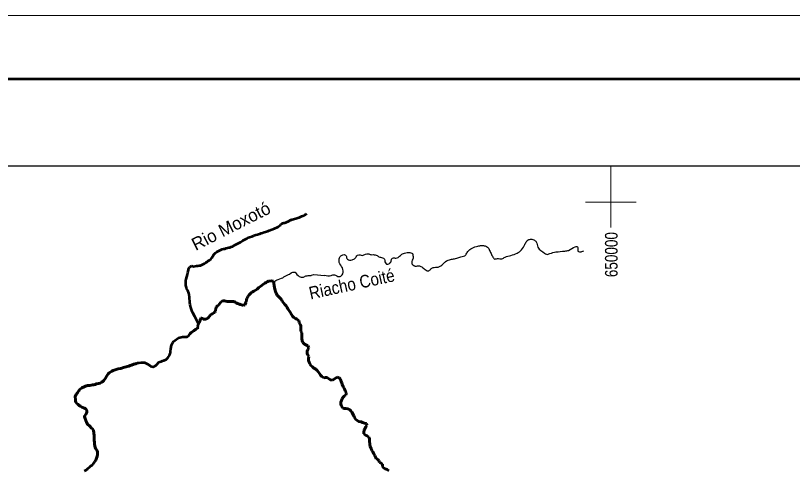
# Model space of a CAD drawing. Extents: x 553962 to 842807, y 8883888 to 9032388.
# Drawn here: x 626443 to 657184, y 9014382 to 9032388 of the extents above; entities that cross this region are included whole.
import ezdxf
from ezdxf.enums import TextEntityAlignment as Align

# ---------------------------------------------------------------- set-up
doc = ezdxf.new("R2010")
doc.units = 0
doc.header["$LTSCALE"] = 200
doc.linetypes.add('LONG_DASH_SHORT_DASH', pattern=[9.9, 6, -1.2, 1.5, -1.2])
for name, color, linetype, lineweight in [('2', 7, 'Continuous', 13), ('24', 7, 'Continuous', 25), ('3', 7, 'Continuous', 80), ('7', 7, 'LONG_DASH_SHORT_DASH', 60)]:
    doc.layers.add(name, color=color, linetype=linetype, lineweight=lineweight)
doc.layers.add('47', color=7, linetype='Continuous')
doc.layers.add('49', color=7, linetype='Continuous')

msp = doc.modelspace()

# ---------------------------------------------------------------- linework, layer by layer
at = {"layer": '2'}
for p, q in [((650000, 9024000), (650000, 9026438.8)), ((649000, 9025000), (651000, 9025000))]:
    msp.add_line(p, q, dxfattribs=at)
at = {"layer": '24', "lineweight": 53}
for points in [[(633413.9, 9022478.1), (633421.2, 9022477.1), (633480.4, 9022458.5), (633606.6, 9022474.9), (633658.1, 9022477.9), (633711.2, 9022491.3), (633762.6, 9022500.8), (633814.1, 9022520.8), (633917, 9022578.5), (633968.6, 9022613.4), (634020, 9022642.8), (634070.1, 9022674), (634114.4, 9022705.1), (634164.6, 9022749.5), (634211.6, 9022799.5), (634275.4, 9022905.1), (634276.2, 9022912.6), (634313.5, 9022956), (634360.5, 9022996.6), (634407, 9023028.7), (634463.3, 9023060.8), (634516.2, 9023093.9), (634619.2, 9023138.5), (634669.3, 9023151.8), (634720.7, 9023158.6), (634772.3, 9023177.5), (634823.9, 9023193.7), (634887.8, 9023203.3), (634902.5, 9023207.1), (634926.9, 9023210), (634978.4, 9023232.8), (635028.4, 9023251.7), (635132.8, 9023316), (635288.5, 9023394.6), (635338.7, 9023423), (635440.3, 9023486.3), (635485.1, 9023511.9), (635543.2, 9023541.2), (635595.9, 9023564.9), (635650.6, 9023598), (635699.1, 9023616), (635790.3, 9023636.1), (635793.1, 9023638), (635800.1, 9023649.3), (635819, 9023660.6), (635853.4, 9023668.3), (635876.7, 9023676.8), (635906.5, 9023697.6), (635956.5, 9023710), (636013.3, 9023718.7), (636059.5, 9023732.9), (636105.8, 9023750.9), (636162.5, 9023775.6), (636212.6, 9023793.6), (636275.1, 9023811.7), (636425, 9023859.2), (636478, 9023881.9), (636577.8, 9023919.9), (636690.9, 9023956), (636806.1, 9024008.1), (636823.2, 9024013.8), (636845.9, 9024034.6), (636912.2, 9024085.6), (636934.8, 9024108.2), (636956.3, 9024126.2), (637018.2, 9024171.5), (637057.1, 9024184.8), (637082.8, 9024185.8), (637104.5, 9024187.8), (637134.2, 9024195.4), (637161.3, 9024208.7), (637216.1, 9024229.5), (637230.8, 9024237.1), (637250.3, 9024253.2), (637273.6, 9024257.9), (637295.2, 9024272.1), (637314.4, 9024282.5), (637334, 9024298.6), (637359.5, 9024308.1), (637385.3, 9024320.4), (637537.2, 9024359.4), (637566.8, 9024363.3), (637618.3, 9024376.6), (637671, 9024396.6), (637718.9, 9024421.2), (637745.8, 9024437.2), (637770.3, 9024449.6), (637846.7, 9024469.6), (637851.3, 9024475.2), (637892.7, 9024501.7), (637913.2, 9024518.7), (637958, 9024544.2), (637971.9, 9024555.7)], [(633676.3, 9020181.4), (633676.3, 9020181.4), (633638.7, 9020264), (633612.2, 9020317.5), (633591.7, 9020369.2), (633563.5, 9020419.9), (633539.8, 9020471.5), (633453.9, 9020622.6), (633428.7, 9020672.4), (633401.8, 9020755.1), (633381.4, 9020829.3), (633365.3, 9020880), (633352.2, 9020933.6), (633345.6, 9021033.3), (633345, 9021086.9), (633332.3, 9021186.5), (633331.6, 9021241.1), (633318.4, 9021341.7), (633300.6, 9021397.1), (633254.7, 9021503.2), (633213.2, 9021588.7)], [(629274, 9017743.2), (629381.1, 9017748.3), (629434.5, 9017760.7), (629491.4, 9017765.6), (629537.5, 9017774.2), (629587.5, 9017786.6), (629642.2, 9017809.3), (629725.7, 9017821.8), (629743.8, 9017822.8), (629796.4, 9017840), (629846.5, 9017871.2), (629893.4, 9017902.3), (629935.3, 9017943.9), (629996.6, 9018037.2), (630048.9, 9018124.8), (630080.8, 9018160.6), (630113.1, 9018202.1), (630151.6, 9018240.8), (630254.2, 9018309.8), (630305.7, 9018332.6), (630507.3, 9018408.5), (630590.6, 9018415.3), (630611.9, 9018419.1), (630717.8, 9018458.1), (630816.3, 9018489.4), (630866, 9018499), (630920.7, 9018516.1), (630972.3, 9018535.1), (631025.1, 9018549.3), (631125.3, 9018586.4), (631186.5, 9018602.6), (631229.7, 9018616.8), (631281.3, 9018635.8), (631332.9, 9018645.4), (631418, 9018652.2), (631437.6, 9018655.1), (631504.9, 9018655.3), (631536.1, 9018652.6), (631547.1, 9018648.9), (631646.7, 9018604.1), (631758.6, 9018530.1), (631768.7, 9018519.8), (631780.5, 9018518), (631784.5, 9018507.7), (631788.3, 9018504.8), (631892.4, 9018481.7), (631899.2, 9018482.7), (631945.5, 9018503.5), (631993.7, 9018532.8), (632034.4, 9018569.6), (632106.5, 9018663.9), (632156.3, 9018682.9), (632209.2, 9018700), (632259.2, 9018719), (632312.1, 9018732.3), (632399.5, 9018775.8), (632439.6, 9018808.9), (632466.2, 9018835.3), (632501.5, 9018878.7), (632534.3, 9018936.2), (632553, 9018986.1), (632567.9, 9019034.1), (632569.1, 9019090.5), (632581.5, 9019191.2), (632619.5, 9019345.6), (632634.6, 9019396.4), (632664.3, 9019445.4), (632694.5, 9019486.9), (632744.2, 9019530.3), (632884.7, 9019635.2), (633050.2, 9019677.1), (633151.8, 9019677.4), (633222.6, 9019674.8), (633250.5, 9019683.4), (633294.8, 9019725.8), (633324, 9019767.3), (633357, 9019804.1), (633398.5, 9019840), (633496.1, 9019905.2), (633581.5, 9019968.5), (633647.8, 9020012.9), (633658.1, 9020043.1), (633663.7, 9020077.9), (633660.2, 9020090.1), (633676, 9020172.9), (633676.3, 9020181.4)], [(629194.7, 9016439.5), (629177.5, 9016494.9), (629187.5, 9016554.2), (629195.7, 9016563.6), (629200.5, 9016575.9), (629237.2, 9016624), (629245.2, 9016644.7), (629258.9, 9016658.8), (629261.5, 9016665.4), (629266.8, 9016705.9), (629260.6, 9016749.1), (629228.6, 9016818.6), (629200.8, 9016838.3), (629166.7, 9016852.3), (629065.4, 9016888.6), (629008.7, 9016922.3), (628959.7, 9016958.8), (628908.5, 9017002.8), (628868.8, 9017038.4), (628831.3, 9017088.2), (628817.9, 9017127.6), (628811.2, 9017173.7), (628801.7, 9017305.3), (628806.4, 9017311.9), (628840.5, 9017391), (628865.1, 9017422.1), (628888.6, 9017455.1), (628938, 9017517.3), (628963.8, 9017556), (628982.6, 9017573), (628987.4, 9017593.7), (629000, 9017599.4), (629064.4, 9017648.5), (629274, 9017743.2)], [(629251.8, 9016287.3), (629218.1, 9016364.3), (629194.7, 9016439.5)], [(629174, 9014361), (629226.4, 9014394.1), (629271.5, 9014426.2), (629294, 9014445.1), (629316.4, 9014466.8), (629374.3, 9014513.1), (629388, 9014530), (629412.2, 9014553.6), (629427.9, 9014564), (629444.5, 9014579.1), (629470.7, 9014596.1), (629485.8, 9014608.4), (629530.1, 9014656.5), (629544.5, 9014677.3), (629557.5, 9014702.7), (629568.8, 9014719.7), (629611.6, 9014775.3), (629622.1, 9014794.1), (629637.4, 9014828), (629647.2, 9014866.6), (629660.2, 9014906.2), (629668.7, 9014940.1), (629681.7, 9015019.1), (629682.1, 9015052), (629684.7, 9015087.8), (629681.2, 9015117.8), (629661.9, 9015180.8), (629623.3, 9015244.6), (629598, 9015294.4), (629587.7, 9015308.5), (629574.6, 9015342.3), (629564.7, 9015437.2), (629564.2, 9015501.2), (629551.4, 9015566), (629550.9, 9015690.2), (629547.7, 9015731.5), (629550.5, 9015763.5), (629550.4, 9015794.6), (629544.2, 9015827.5), (629543.7, 9015859.4), (629537.5, 9015892.3), (629533.8, 9015933.7), (629524.4, 9015973.2), (629518.3, 9015976.9), (629516.5, 9015989.1), (629490.5, 9016027.6), (629451.9, 9016059.4), (629382.5, 9016129.8), (629285.4, 9016211.2), (629251.8, 9016287.3)]]:
    msp.add_lwpolyline(points, dxfattribs=at)
at = {"layer": '24'}
for points in [[(636656.2, 9021865), (636684.9, 9021860.4), (636702.2, 9021873.6), (636740.9, 9021895.4), (636792.1, 9021921.9), (636838.7, 9021941.8), (636972.2, 9021990.2), (637015.9, 9022012), (637062.3, 9022041.3), (637193.3, 9022116), (637241.1, 9022134), (637284.8, 9022155.8), (637346, 9022200.2), (637368.3, 9022205), (637375.3, 9022213.5), (637379.5, 9022215.4), (637419.9, 9022224), (637504.2, 9022227.1), (637543.1, 9022171.7), (637575.9, 9022133.2), (637622.8, 9022093), (637661.8, 9022064.9), (637705.5, 9022049), (637750.8, 9022037), (637835.6, 9022037.2), (637934, 9022078.9), (637976.1, 9022088.5), (638019.7, 9022095.2), (638067.9, 9022095.4), (638139.8, 9022101.2), (638145.1, 9022104.1), (638157.6, 9022114.5), (638245.3, 9022132.2), (638672.6, 9022102.2)], [(636652.9, 9021868), (636641.6, 9021870.8), (636559.2, 9021880.9), (636454.2, 9021872.1), (636402.3, 9021849.3), (636354.6, 9021825.7), (636305.7, 9021795.4), (636263.9, 9021766.1), (636146.2, 9021677.3), (636105.2, 9021649), (636073, 9021625.4), (636004.2, 9021562.1), (635963.7, 9021536.6), (635867.3, 9021484.6), (635822.2, 9021456.2), (635780.5, 9021426.9), (635747.3, 9021396.7), (635692.5, 9021336.3), (635636.6, 9021264.7), (635616.1, 9021229.8), (635597.2, 9021191.2), (635584.4, 9021142.2), (635566, 9021043.4), (635559.6, 9021026.5), (635512, 9020943.6), (635480.4, 9020919), (635466.2, 9020917.1), (635380.8, 9020937.5), (635326.8, 9020945.8), (635298.1, 9020960.7), (635224.4, 9020989.6), (635174.2, 9021011.1), (635133.8, 9021040.1), (635075.6, 9021068.1), (634924.4, 9021068.6), (634868.1, 9021065.6), (634816.6, 9021072), (634714.8, 9021096.1), (634640.3, 9021095.8), (634633, 9021094.9), (634564.5, 9021042.9), (634472.5, 9020927.9), (634430.9, 9020895.8), (634394.5, 9020859), (634385.7, 9020847.7), (634383.8, 9020843), (634383.1, 9020829.8), (634371.1, 9020810.9), (634361.3, 9020698.1), (634352.5, 9020683), (634342.1, 9020680.1), (634329, 9020647.2), (634305.8, 9020635.8), (634240.7, 9020580.1), (634199.2, 9020572.4), (634144.7, 9020528.1), (634139.6, 9020509.2), (634131.3, 9020504.5), (634076.6, 9020431.9), (634046.6, 9020405.5), (633987.2, 9020367.7), (633978.5, 9020365.7), (633894.3, 9020363.6), (633891.4, 9020364.5), (633885.4, 9020372), (633871.8, 9020372.9), (633850.3, 9020386), (633845.5, 9020394.5), (633828.1, 9020398.2), (633817.3, 9020409.4), (633770.7, 9020403.6), (633766, 9020385.7), (633755.6, 9020376.3), (633753.8, 9020373.5), (633746.2, 9020297.3), (633676.3, 9020181.4)]]:
    msp.add_lwpolyline(points, dxfattribs=at)
for points in [[(646464.4, 9023111), (646597.9, 9023326), (646667.6, 9023459.6), (646783.8, 9023529.3), (646946.4, 9023506.1), (647045.1, 9023430.6), (647114.8, 9023215.6), (647376.1, 9022983.1), (647445.8, 9022936.6), (647585.1, 9022965.7), (647823.2, 9023029.6), (648171.7, 9023064.5), (648328.4, 9023093.5), (648589.8, 9023238.8), (648659.5, 9023250.4), (648694.3, 9023209.7), (648694.3, 9023064.5), (648758.2, 9023035.4), (648885.9, 9023058.7), (648910.6, 9023071.8)], [(638666.8, 9022105.1), (638926.3, 9022102.2), (638999.8, 9022122.2), (639130, 9022095.5), (639190.1, 9022065.4), (639313.6, 9022075.5), (639347, 9022095.5), (639387.1, 9022169), (639403.7, 9022285.9), (639377, 9022396.2), (639250.2, 9022610), (639250.2, 9022753.6), (639276.9, 9022830.4), (639360.3, 9022907.3), (639440.5, 9022924), (639537.3, 9022850.5), (639540.6, 9022797), (639654.1, 9022710.2), (639764.3, 9022720.2), (639877.8, 9022780.3), (639974.6, 9022897.2), (640074.8, 9022920.6), (640164.9, 9022893.9), (640295.1, 9022944), (640388.6, 9022957.4), (640502.1, 9022924), (640592.2, 9022924), (640749.2, 9022883.9), (640785.9, 9022860.5), (640815.9, 9022843.8), (640962.8, 9022797), (641029.6, 9022760.3), (641042.9, 9022740.2), (641059.6, 9022633.3), (641109.7, 9022563.2), (641136.4, 9022543.1), (641216.5, 9022566.5), (641253.3, 9022593.2), (641266.6, 9022610), (641293.3, 9022630), (641323.4, 9022750.3), (641363.4, 9022787), (641433.5, 9022793.7), (641493.6, 9022787), (641583.8, 9022813.7), (641697.3, 9022920.6), (641827.5, 9022977.4), (641937.7, 9023010.8), (642004.4, 9023010.8), (642084.6, 9022997.5), (642144.6, 9022967.4), (642168, 9022893.9), (642164.7, 9022750.3), (642121.3, 9022650), (642128, 9022589.9), (642134.6, 9022543.1), (642208.1, 9022493), (642248.1, 9022466.3), (642378.3, 9022483), (642481.8, 9022459.6), (642548.6, 9022416.2), (642685.5, 9022306), (642718.9, 9022282.6), (642795.7, 9022289.2), (642892.5, 9022369.4), (643002.6, 9022419.5), (643109.5, 9022426.2), (643223, 9022452.9), (643393.2, 9022586.6), (643486.7, 9022666.7), (643653.6, 9022733.6), (643810.5, 9022763.6), (643904, 9022783.7), (644067.6, 9022833.8), (644254.6, 9022910.6), (644338, 9023047.6), (644511.6, 9023177.9), (644735.3, 9023264.7), (644882.2, 9023284.8), (645025.8, 9023268.1), (645112.6, 9023218), (645202.7, 9023094.3), (645276.1, 9022927.3), (645349.6, 9022797), (645376.3, 9022760.3), (645506.5, 9022767), (645686.2, 9022762.3), (645814, 9022826.2), (646040.5, 9022896), (646290.2, 9022977.3), (646464.4, 9023111)]]:
    msp.add_spline(points, degree=3, dxfattribs=at)
at = {"layer": '24', "lineweight": 53}
msp.add_spline([(633213.2, 9021588.7), (633176.5, 9021739.5), (633198.3, 9021957.3), (633285, 9022315.7), (633329, 9022430.2), (633413.9, 9022478.1)], degree=3, dxfattribs=at)
at = {"layer": '3', "lineweight": 13}
msp.add_lwpolyline([(842807.3, 9032387.8), (842807.3, 8883887.8), (553961.7, 8883887.8), (553961.7, 9032387.8)], close=True, dxfattribs=at)
at = {"layer": '3', "lineweight": 53}
msp.add_lwpolyline([(840307.3, 9029887.8), (840307.3, 8886387.8), (560211.7, 8886387.8), (560211.7, 9029887.8)], close=True, dxfattribs=at)
at = {"layer": '3', "lineweight": 25}
msp.add_lwpolyline([(563033.9, 9026438.8), (793061.1, 9026438.8), (793495.6, 8889836.8), (563468.3, 8889836.8)], close=True, dxfattribs=at)
at = {"layer": '7'}
for points in [[(636652.9, 9021868), (636641.6, 9021870.8), (636559.2, 9021880.9), (636454.2, 9021872.1), (636402.3, 9021849.3), (636354.6, 9021825.7), (636305.7, 9021795.4), (636263.9, 9021766.1), (636146.2, 9021677.3), (636105.2, 9021649), (636073, 9021625.4), (636004.2, 9021562.1), (635963.7, 9021536.6), (635867.3, 9021484.6), (635822.2, 9021456.2), (635780.5, 9021426.9), (635747.3, 9021396.7), (635692.5, 9021336.3), (635636.6, 9021264.7), (635616.1, 9021229.8), (635597.2, 9021191.2), (635584.4, 9021142.2), (635566, 9021043.4), (635559.6, 9021026.5), (635512, 9020943.6), (635480.4, 9020919), (635466.2, 9020917.1), (635380.8, 9020937.5), (635326.8, 9020945.8), (635298.1, 9020960.7), (635224.4, 9020989.6), (635174.2, 9021011.1), (635133.8, 9021040.1), (635075.6, 9021068.1), (634924.4, 9021068.6), (634868.1, 9021065.6), (634816.6, 9021072), (634714.8, 9021096.1), (634640.3, 9021095.8), (634633, 9021094.9), (634564.5, 9021042.9), (634472.5, 9020927.9), (634430.9, 9020895.8), (634394.5, 9020859), (634385.7, 9020847.7), (634383.8, 9020843), (634383.1, 9020829.8), (634371.1, 9020810.9), (634361.3, 9020698.1), (634352.5, 9020683), (634342.1, 9020680.1), (634329, 9020647.2), (634305.8, 9020635.8), (634240.7, 9020580.1), (634199.2, 9020572.4), (634144.7, 9020528.1), (634139.6, 9020509.2), (634131.3, 9020504.5), (634076.6, 9020431.9), (634046.6, 9020405.5), (633987.2, 9020367.7), (633978.5, 9020365.7), (633894.3, 9020363.6), (633891.4, 9020364.5), (633885.4, 9020372), (633871.8, 9020372.9), (633850.3, 9020386), (633845.5, 9020394.5), (633828.1, 9020398.2), (633817.3, 9020409.4), (633770.7, 9020403.6), (633766, 9020385.7), (633755.6, 9020376.3), (633753.8, 9020373.5), (633746.2, 9020297.3), (633676.3, 9020181.4)], [(638704.2, 9018056.3), (638636.4, 9018051), (638565.9, 9018103.4), (638512.9, 9018158.4), (638467.5, 9018221), (638429.6, 9018278.6), (638384.1, 9018333.6), (638318.6, 9018391.1), (638250.6, 9018436), (638195.2, 9018478.4), (638127.1, 9018538.4), (638081.6, 9018601), (638030.9, 9018738.8), (638035.6, 9018816.7), (638045.4, 9018887), (638002.5, 9018942.1), (637984.6, 9019017.3), (637986.8, 9019100.2), (638006.7, 9019173), (638041.6, 9019238.5), (638006.2, 9019308.6), (637935.7, 9019353.5), (637870.2, 9019383.3), (637807.2, 9019450.8), (637784.3, 9019518.5), (637768.9, 9019603.8), (637768.4, 9019759.5), (637765.6, 9019827.2), (637732.7, 9019892.4), (637732.2, 9020033), (637726.9, 9020100.7), (637706.6, 9020170.9), (637671.2, 9020236), (637648.2, 9020316.3), (637577.7, 9020368.7), (637514.8, 9020396), (637454.3, 9020436), (637403.9, 9020488.5), (637355.9, 9020556), (637307.9, 9020643.7), (637216.9, 9020773.9), (637189.1, 9020836.5), (637151.2, 9020894.1), (637100.7, 9020954.1), (637042.7, 9021016.6), (636994.7, 9021076.7), (636964.3, 9021146.8), (636898.8, 9021209.3), (636797.8, 9021321.9), (636752.3, 9021397), (636734.5, 9021467.2), (636684.8, 9021608.7), (636652.9, 9021875.9)], [(633316.8, 9019757.1), (633324, 9019767.3), (633357, 9019804.1), (633398.5, 9019840), (633496.1, 9019905.2), (633581.5, 9019968.5), (633647.8, 9020012.9), (633658.1, 9020043.1)], [(629274, 9017743.2), (629381.1, 9017748.3), (629434.5, 9017760.7), (629491.4, 9017765.6), (629537.5, 9017774.2), (629587.5, 9017786.6), (629642.2, 9017809.3), (629725.7, 9017821.8), (629743.8, 9017822.8), (629796.4, 9017840), (629846.5, 9017871.2), (629893.4, 9017902.3), (629935.3, 9017943.9), (629996.6, 9018037.2), (630048.9, 9018124.8), (630080.8, 9018160.6), (630113.1, 9018202.1), (630151.6, 9018240.8), (630254.2, 9018309.8), (630305.7, 9018332.6), (630507.3, 9018408.5), (630590.6, 9018415.3), (630611.9, 9018419.1), (630717.8, 9018458.1), (630816.3, 9018489.4), (630866, 9018499), (630920.7, 9018516.1), (630972.3, 9018535.1), (631025.1, 9018549.3), (631125.3, 9018586.4), (631186.5, 9018602.6), (631213.4, 9018611.4)], [(639653.5, 9016800.1), (639585.6, 9016819.9), (639510.2, 9016829.6), (639439.8, 9016831.8), (639379.4, 9016866.7), (639339, 9016921.8), (639318.6, 9017007.1), (639315.8, 9017084.9), (639335.7, 9017150.2), (639360.6, 9017215.6), (639393, 9017276), (639445.6, 9017326.4), (639505.7, 9017374.4), (639538.1, 9017437.3), (639502.7, 9017502.4), (639469.8, 9017575.1), (639444.4, 9017645.2), (639401.5, 9017705.3), (639368.5, 9017778), (639348.2, 9017850.7), (639317.8, 9017925.9), (639297.4, 9017996.1), (639247, 9018043.6), (639169, 9018075.9), (639103.8, 9018040.5), (639046.1, 9017997.5), (638980.9, 9017962.1), (638900.5, 9017964.3), (638835.1, 9018006.7), (638779.6, 9018059.2), (638704.2, 9018056.3)], [(629194.7, 9016439.5), (629177.5, 9016494.9), (629187.5, 9016554.2), (629195.7, 9016563.6), (629200.5, 9016575.9), (629237.2, 9016624), (629245.2, 9016644.7), (629258.9, 9016658.8), (629261.5, 9016665.4), (629266.8, 9016705.9), (629260.6, 9016749.1), (629228.6, 9016818.6), (629200.8, 9016838.3), (629166.7, 9016852.3), (629065.4, 9016888.6), (629008.7, 9016922.3), (628959.7, 9016958.8), (628908.5, 9017002.8), (628868.8, 9017038.4), (628831.3, 9017088.2), (628817.9, 9017127.6), (628811.2, 9017173.7), (628801.7, 9017305.3), (628806.4, 9017311.9), (628840.5, 9017391), (628865.1, 9017422.1), (628888.6, 9017455.1), (628938, 9017517.3), (628963.8, 9017556), (628982.6, 9017573), (628987.4, 9017593.7), (629000, 9017599.4), (629064.4, 9017648.5), (629274, 9017743.2)], [(641210.1, 9014371.6), (641144.6, 9014416.5), (641071.7, 9014443.8), (641003.7, 9014483.7), (640965.8, 9014543.8), (640965.5, 9014626.6), (640912.5, 9014674.1), (640844.6, 9014691.4), (640824.2, 9014771.6), (640776.3, 9014821.6), (640713.4, 9014849), (640683, 9014911.6), (640660.2, 9014976.8), (640614.7, 9015039.3), (640579.2, 9015117), (640541.3, 9015177.1), (640508.4, 9015254.8), (640472.9, 9015332.5), (640455.1, 9015415.2), (640454.5, 9015560.8), (640451.7, 9015636.1), (640416.3, 9015703.8), (640355.8, 9015758.8), (640287.9, 9015781.1), (640227.4, 9015828.5), (640219.6, 9015903.8), (640236.9, 9015971.6), (640304.3, 9016102.5), (640336.7, 9016177.9), (640326.4, 9016245.7), (640251, 9016257.9), (640175.5, 9016277.7), (640112.6, 9016305), (640024.6, 9016322.2), (639961.7, 9016357.1), (639898.7, 9016409.5), (639855.7, 9016474.6), (639827.8, 9016547.3), (639754.4, 9016687.6), (639704, 9016747.6), (639653.5, 9016800.1)], [(629251.8, 9016287.3), (629218.1, 9016364.3), (629194.7, 9016439.5)], [(629568.8, 9014719.7), (629611.6, 9014775.3), (629622.1, 9014794.1), (629637.4, 9014828), (629647.2, 9014866.6), (629660.2, 9014906.2), (629668.7, 9014940.1), (629681.7, 9015019.1), (629682.1, 9015052), (629684.7, 9015087.8), (629681.2, 9015117.8), (629661.9, 9015180.8), (629623.3, 9015244.6), (629598, 9015294.4), (629587.7, 9015308.5), (629574.6, 9015342.3), (629564.7, 9015437.2), (629564.2, 9015501.2), (629551.4, 9015566), (629550.9, 9015690.2), (629547.7, 9015731.5), (629550.5, 9015763.5), (629550.4, 9015794.6), (629544.2, 9015827.5), (629543.7, 9015859.4), (629537.5, 9015892.3), (629533.8, 9015933.7), (629524.4, 9015973.2), (629518.3, 9015976.9), (629516.5, 9015989.1), (629490.5, 9016027.6), (629451.9, 9016059.4), (629382.5, 9016129.8), (629285.4, 9016211.2), (629251.8, 9016287.3)]]:
    msp.add_lwpolyline(points, dxfattribs=at)

# ---------------------------------------------------------------- texts
at = {"layer": '47', "width": 0.8}
msp.add_text('650000', height=500, rotation=90, dxfattribs=at).set_placement((650266, 9022925.4), align=Align.CENTER)
at = {"layer": '49'}
msp.add_text('Rio Moxotó', height=500, rotation=26.825, dxfattribs=at).set_placement((635080.7, 9023830.7), align=Align.CENTER)
at = {"layer": '49', "width": 0.9}
msp.add_text('Riacho Coité', height=500, rotation=12.335, dxfattribs=at).set_placement((639799.3, 9021513.7), align=Align.CENTER)

doc.saveas('drawing.dxf')
